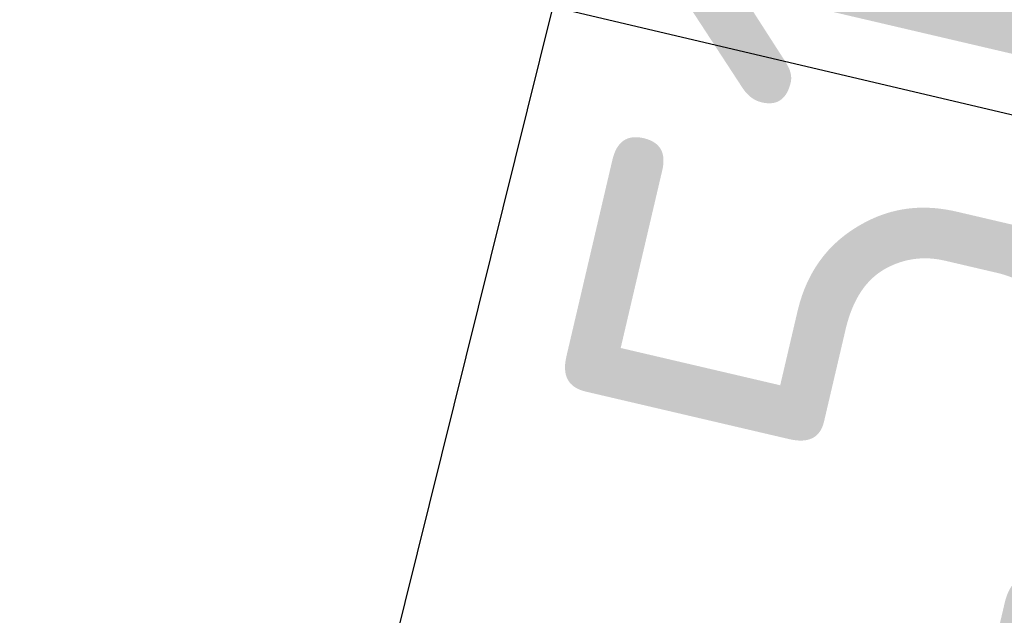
# Model space of a CAD drawing. Header units: metres. Extents: x 116958 to 118326, y 475500 to 477904.
# Tile 470 of 656: x 117575.173 to 117576.095, y 476741.406 to 476741.964. Entities that reach past the tile are written whole.
import ezdxf

# ---------------------------------------------------------------- set-up
doc = ezdxf.new("R2010")
doc.units = ezdxf.units.M
doc.header["$LTSCALE"] = 0.2
doc.layers.add('N-WE-IE-MEUBILAIR_WEGMEUBILAIR_VERKEERSBORD-G', color=7, linetype='Continuous')
doc.layers.add('N-WE-VH-KANTOPSLUITING_ACHTERKANTBAND-G', color=251, linetype='Continuous')
doc.styles.get("Standard").update_dxf_attribs({"font": 'isocp.shx'})

msp = doc.modelspace()

# ---------------------------------------------------------------- linework, layer by layer
at = {"layer": 'N-WE-IE-MEUBILAIR_WEGMEUBILAIR_VERKEERSBORD-G'}
msp.add_lwpolyline([(117575.48829, 476741.23323), (117575.8548, 476742.71087), (117576.59855, 476742.52178), (117576.23204, 476741.04414)], close=True, dxfattribs=at)
at = {"layer": 'N-WE-VH-KANTOPSLUITING_ACHTERKANTBAND-G', "flags": 128}
msp.add_lwpolyline([(117582.67926, 476740.32572), (117569.62054, 476743.40127), (117555.60183, 476749.52793, 0.624933), (117554.48991, 476748.47985, 0.24113), (117556.94642, 476745.97364), (117577.71758, 476739.03984, -0.107437), (117579.96363, 476737.70495), (117590.00829, 476735.31353, 0.211382), (117583.64071, 476740.04589)], format="xyb", dxfattribs=at)

# ---------------------------------------------------------------- texts
at = {"layer": 'N-WE-IE-MEUBILAIR_WEGMEUBILAIR_VERKEERSBORD-G'}
msp.add_text('L51e', height=0.5, rotation=76.83936, dxfattribs=at).set_placement((117576.0825, 476741.15186))

doc.saveas('drawing.dxf')
